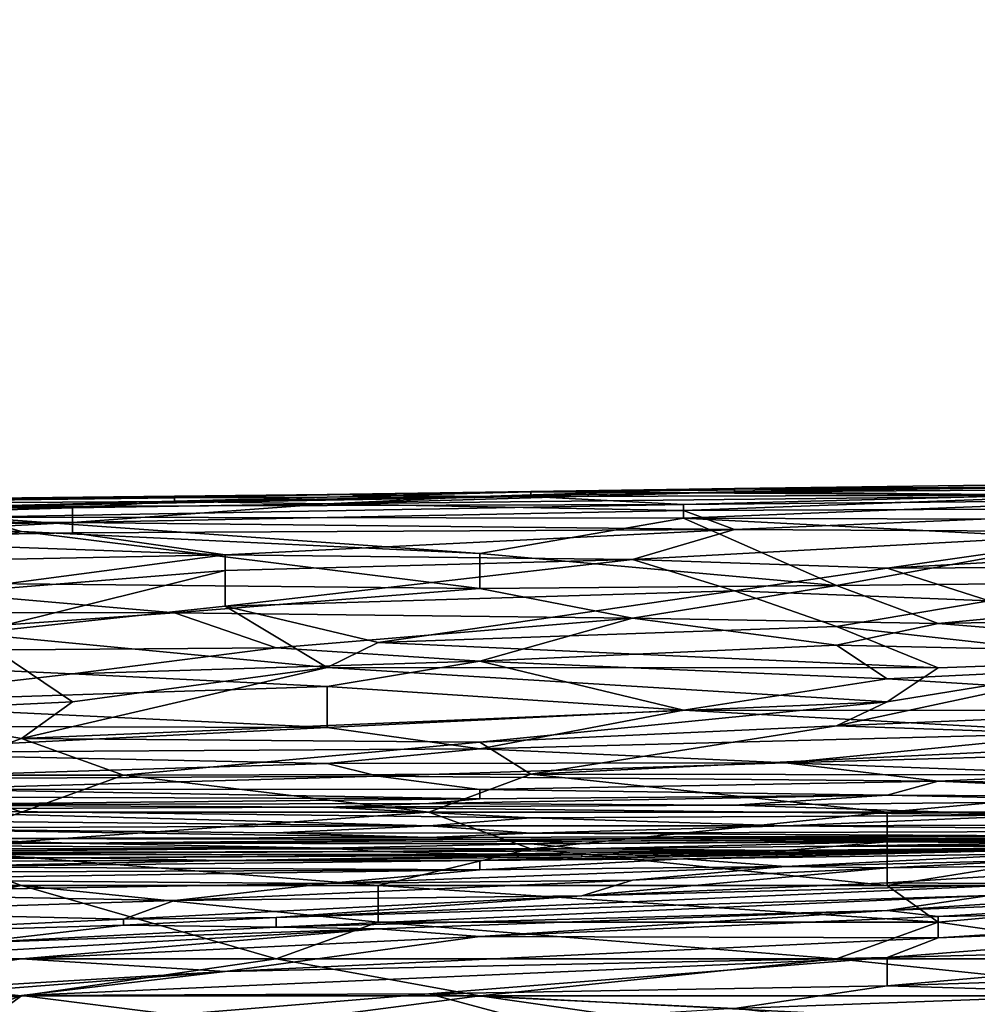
# Model space of a CAD drawing. Extents: x -160 to 10, y -10 to 160.
# Tile 296 of 450: x -0.1391 to -0.1079, y 0.2482 to 0.2802. Entities that reach past the tile are written whole.
import ezdxf

# ---------------------------------------------------------------- set-up
doc = ezdxf.new("R2010")
doc.units = 0
doc.styles.get("Standard").update_dxf_attribs({"font": 'ARIAL.TTF'})
doc.dimstyles.new('EZ_METRIC', dxfattribs={"dimtxt": 8, "dimasz": 5, "dimexe": 1.25, "dimexo": 5, "dimtad": 1, "dimdec": 0, "dimcen": 2.5, "dimazin": 3, "dimtfac": 1, "dimtmove": 0, "dimatfit": 3})

# ---------------------------------------------------------------- blocks, each defined once
blk = doc.blocks.new('_CLOSEDFILLED')
at = {"color": 0, "linetype": 'BYBLOCK'}
blk.add_solid([(-1, 0.164399), (0, 0), (-1, -0.164399)], dxfattribs=at)
blk = doc.blocks.new('*D1')
for p, q in [((-5.3, 150.265798), (-10.3, 150.265798)), ((-0.3, 5.265798), (-0.3, 150.265798)), ((-0.3, 150.265798), (0.3, 150.265798)), ((0.3, 5.265798), (0.3, 150.265798)), ((5.3, 150.265798), (10.3, 150.265798))]:
    blk.add_line(p, q)
at = {"layer": 'Defpoints'}
for p in [(-0.3, 150.265798), (-0.3, 0.265798), (0.3, 0.265798)]:
    blk.add_point(p, dxfattribs=at)
at = {"xscale": 5, "yscale": 5}
blk.add_blockref('_CLOSEDFILLED', (-0.3, 150.265798), dxfattribs=at)
at = {"xscale": 5, "yscale": 5, "rotation": 180}
blk.add_blockref('_CLOSEDFILLED', (0.3, 150.265798), dxfattribs=at)
at = {"insert": (0, 154.890798), "char_height": 8, "attachment_point": 5}
blk.add_mtext('1', dxfattribs=at)

msp = doc.modelspace()

# ---------------------------------------------------------------- linework, layer by layer
for points in [[(-0.115821, 0.264839, 1.147642), (-0.094304, 0.265209, 1.146081), (-0.094304, 0.265233, 1.14452)], [(-0.115821, 0.264949, 1.14452), (-0.115821, 0.264839, 1.147642), (-0.094304, 0.265233, 1.14452)], [(-0.115821, 0.264949, 1.14452), (-0.094304, 0.265233, 1.14452), (-0.104235, 0.26501, 1.141397)], [(-0.115821, 0.264839, 1.147642), (-0.094304, 0.265159, 1.147642), (-0.094304, 0.265209, 1.146081)], [(-0.115821, 0.264839, 1.147642), (-0.086027, 0.265031, 1.150764), (-0.094304, 0.265159, 1.147642)], [(-0.104235, 0.264721, 1.150764), (-0.086027, 0.265031, 1.150764), (-0.115821, 0.264839, 1.147642)], [(-0.153891, 0.264487, 1.14452), (-0.134029, 0.264643, 1.146081), (-0.129063, 0.264753, 1.14452)], [(-0.153891, 0.264487, 1.14452), (-0.129063, 0.264753, 1.14452), (-0.14065, 0.264574, 1.141397)], [(-0.14065, 0.264368, 1.138275), (-0.122442, 0.264845, 1.142958), (-0.122442, 0.26469, 1.139836)], [(-0.14065, 0.264574, 1.141397), (-0.129063, 0.264753, 1.14452), (-0.122442, 0.264845, 1.142958)], [(-0.14065, 0.264574, 1.141397), (-0.122442, 0.264845, 1.142958), (-0.14065, 0.264368, 1.138275)], [(-0.134029, 0.264643, 1.146081), (-0.124098, 0.264692, 1.147642), (-0.129063, 0.264753, 1.14452)], [(-0.129063, 0.264753, 1.14452), (-0.124098, 0.264692, 1.147642), (-0.115821, 0.264949, 1.14452)], [(-0.129063, 0.264753, 1.14452), (-0.115821, 0.264949, 1.14452), (-0.122442, 0.264845, 1.142958)], [(-0.129063, 0.264449, 1.149203), (-0.104235, 0.264721, 1.150764), (-0.115821, 0.264839, 1.147642)], [(-0.124098, 0.264692, 1.147642), (-0.129063, 0.264449, 1.149203), (-0.115821, 0.264839, 1.147642)], [(-0.129063, 0.264449, 1.149203), (-0.117477, 0.264233, 1.152326), (-0.104235, 0.264721, 1.150764)], [(-0.124098, 0.264692, 1.147642), (-0.115821, 0.264839, 1.147642), (-0.115821, 0.264949, 1.14452)], [(-0.122442, 0.264845, 1.142958), (-0.115821, 0.264949, 1.14452), (-0.104235, 0.26501, 1.141397)], [(-0.10589, 0.264737, 1.138275), (-0.122442, 0.264845, 1.142958), (-0.104235, 0.26501, 1.141397)], [(-0.122442, 0.26469, 1.139836), (-0.122442, 0.264845, 1.142958), (-0.10589, 0.264737, 1.138275)], [(-0.117477, 0.264425, 1.136713), (-0.122442, 0.26469, 1.139836), (-0.10589, 0.264737, 1.138275)], [(-0.117477, 0.264425, 1.136713), (-0.10589, 0.264737, 1.138275), (-0.10258, 0.264572, 1.136713)], [(-0.117477, 0.264233, 1.152326), (-0.099269, 0.264311, 1.153887), (-0.104235, 0.264721, 1.150764)], [(-0.160512, 0.264225, 1.147642), (-0.137339, 0.264317, 1.149203), (-0.152236, 0.264418, 1.146081)], [(-0.152236, 0.264418, 1.146081), (-0.134029, 0.264643, 1.146081), (-0.153891, 0.264487, 1.14452)], [(-0.152236, 0.264418, 1.146081), (-0.134029, 0.264528, 1.147642), (-0.134029, 0.264643, 1.146081)], [(-0.152236, 0.264418, 1.146081), (-0.137339, 0.264317, 1.149203), (-0.134029, 0.264528, 1.147642)], [(-0.14065, 0.264368, 1.138275), (-0.122442, 0.26469, 1.139836), (-0.117477, 0.264425, 1.136713)], [(-0.14065, 0.264017, 1.135152), (-0.117477, 0.264425, 1.136713), (-0.117477, 0.263988, 1.133659)], [(-0.14065, 0.264368, 1.138275), (-0.117477, 0.264425, 1.136713), (-0.14065, 0.264017, 1.135152)], [(-0.137339, 0.264317, 1.149203), (-0.129063, 0.264449, 1.149203), (-0.134029, 0.264528, 1.147642)], [(-0.137339, 0.263845, 1.152326), (-0.117477, 0.264233, 1.152326), (-0.129063, 0.264449, 1.149203)], [(-0.137339, 0.264317, 1.149203), (-0.137339, 0.263845, 1.152326), (-0.129063, 0.264449, 1.149203)], [(-0.134029, 0.264528, 1.147642), (-0.129063, 0.264449, 1.149203), (-0.124098, 0.264692, 1.147642)], [(-0.134029, 0.264528, 1.147642), (-0.124098, 0.264692, 1.147642), (-0.134029, 0.264643, 1.146081)], [(-0.117477, 0.263988, 1.133659), (-0.117477, 0.264425, 1.136713), (-0.10258, 0.264572, 1.136713)], [(-0.10258, 0.264572, 1.136713), (-0.097614, 0.263923, 1.13203), (-0.117477, 0.263988, 1.133659)], [(-0.160512, 0.264225, 1.147642), (-0.150581, 0.26392, 1.150764), (-0.137339, 0.264317, 1.149203)], [(-0.137339, 0.264317, 1.149203), (-0.150581, 0.26392, 1.150764), (-0.137339, 0.263845, 1.152326)], [(-0.117477, 0.264233, 1.152326), (-0.137339, 0.263845, 1.152326), (-0.115821, 0.263619, 1.155448)], [(-0.115821, 0.263619, 1.155448), (-0.099269, 0.264311, 1.153887), (-0.117477, 0.264233, 1.152326)], [(-0.10258, 0.26354, 1.157009), (-0.099269, 0.264311, 1.153887), (-0.115821, 0.263619, 1.155448)], [(-0.153891, 0.263011, 1.128907), (-0.152236, 0.263753, 1.133591), (-0.138995, 0.263557, 1.13203)], [(-0.152236, 0.263753, 1.133591), (-0.14065, 0.264017, 1.135152), (-0.138995, 0.263557, 1.13203)], [(-0.150581, 0.263635, 1.152326), (-0.137339, 0.263845, 1.152326), (-0.150581, 0.26392, 1.150764)], [(-0.150581, 0.263635, 1.152326), (-0.147271, 0.26333, 1.153887), (-0.137339, 0.263845, 1.152326)], [(-0.147271, 0.26333, 1.153887), (-0.137339, 0.263513, 1.153887), (-0.137339, 0.263845, 1.152326)], [(-0.124098, 0.262833, 1.127346), (-0.14065, 0.264017, 1.135152), (-0.117477, 0.263988, 1.133659)], [(-0.138995, 0.263557, 1.13203), (-0.14065, 0.264017, 1.135152), (-0.124098, 0.262833, 1.127346)], [(-0.137339, 0.263845, 1.152326), (-0.137339, 0.263513, 1.153887), (-0.115821, 0.263619, 1.155448)], [(-0.124098, 0.262833, 1.127346), (-0.117477, 0.263988, 1.133659), (-0.112511, 0.261795, 1.121101)], [(-0.117477, 0.263988, 1.133659), (-0.097614, 0.263923, 1.13203), (-0.104235, 0.263303, 1.128907)], [(-0.112511, 0.261795, 1.121101), (-0.117477, 0.263988, 1.133659), (-0.104235, 0.263303, 1.128907)], [(-0.138995, 0.263557, 1.13203), (-0.145615, 0.261917, 1.122662), (-0.153891, 0.263011, 1.128907)], [(-0.147271, 0.26333, 1.153887), (-0.132374, 0.262794, 1.156968), (-0.137339, 0.263513, 1.153887)], [(-0.145615, 0.261917, 1.122662), (-0.138995, 0.263557, 1.13203), (-0.124098, 0.261696, 1.121101)], [(-0.138995, 0.263557, 1.13203), (-0.124098, 0.262833, 1.127346), (-0.124098, 0.261696, 1.121101)], [(-0.137339, 0.263513, 1.153887), (-0.132374, 0.262794, 1.156968), (-0.115821, 0.263619, 1.155448)], [(-0.132374, 0.262794, 1.156968), (-0.119132, 0.262643, 1.158571), (-0.115821, 0.263619, 1.155448)], [(-0.119132, 0.262643, 1.158571), (-0.10258, 0.26354, 1.157009), (-0.115821, 0.263619, 1.155448)], [(-0.119132, 0.262643, 1.158571), (-0.110856, 0.262363, 1.160132), (-0.10258, 0.26354, 1.157009)], [(-0.10258, 0.26354, 1.157009), (-0.110856, 0.262363, 1.160132), (-0.092648, 0.263384, 1.158571)], [(-0.132374, 0.262794, 1.156968), (-0.147271, 0.26333, 1.153887), (-0.152236, 0.262393, 1.157009)], [(-0.112511, 0.261795, 1.121101), (-0.104235, 0.263303, 1.128907), (-0.094304, 0.261978, 1.121101)], [(-0.092648, 0.263384, 1.158571), (-0.110856, 0.262363, 1.160132), (-0.090993, 0.262456, 1.161693)], [(-0.152236, 0.262393, 1.157009), (-0.142305, 0.261486, 1.160132), (-0.132374, 0.262794, 1.156968)], [(-0.132374, 0.262794, 1.156968), (-0.142305, 0.261486, 1.160132), (-0.132374, 0.262281, 1.158571)], [(-0.119132, 0.262643, 1.158571), (-0.132374, 0.262794, 1.156968), (-0.132374, 0.262281, 1.158571)], [(-0.124098, 0.262833, 1.127346), (-0.112511, 0.261795, 1.121101), (-0.124098, 0.261696, 1.121101)], [(-0.132374, 0.262281, 1.158571), (-0.132374, 0.261125, 1.161693), (-0.119132, 0.262643, 1.158571)], [(-0.115821, 0.261624, 1.161693), (-0.119132, 0.262643, 1.158571), (-0.132374, 0.261125, 1.161693)], [(-0.119132, 0.262643, 1.158571), (-0.115821, 0.261624, 1.161693), (-0.110856, 0.262363, 1.160132)], [(-0.107545, 0.261297, 1.163254), (-0.090993, 0.262456, 1.161693), (-0.110856, 0.262363, 1.160132)], [(-0.132374, 0.262281, 1.158571), (-0.142305, 0.261486, 1.160132), (-0.14065, 0.260238, 1.163254)], [(-0.132374, 0.261125, 1.161693), (-0.132374, 0.262281, 1.158571), (-0.14065, 0.260238, 1.163254)], [(-0.110856, 0.262363, 1.160132), (-0.115821, 0.261624, 1.161693), (-0.107545, 0.261297, 1.163254)], [(-0.150581, 0.260919, 1.116418), (-0.145615, 0.261917, 1.122662), (-0.134029, 0.260905, 1.116418)], [(-0.145615, 0.261917, 1.122662), (-0.124098, 0.261696, 1.121101), (-0.134029, 0.260905, 1.116418)], [(-0.094304, 0.261978, 1.121101), (-0.109201, 0.260563, 1.113295), (-0.112511, 0.261795, 1.121101)], [(-0.109201, 0.260563, 1.113295), (-0.094304, 0.261978, 1.121101), (-0.087683, 0.260991, 1.114856)], [(-0.124098, 0.261696, 1.121101), (-0.119132, 0.260735, 1.114856), (-0.134029, 0.260905, 1.116418)], [(-0.132374, 0.261125, 1.161693), (-0.127408, 0.25994, 1.164815), (-0.115821, 0.261624, 1.161693)], [(-0.127408, 0.25994, 1.164815), (-0.112511, 0.260467, 1.164815), (-0.115821, 0.261624, 1.161693)], [(-0.124098, 0.261696, 1.121101), (-0.112511, 0.261795, 1.121101), (-0.119132, 0.260735, 1.114856)], [(-0.119132, 0.260735, 1.114856), (-0.112511, 0.261795, 1.121101), (-0.109201, 0.260563, 1.113295)], [(-0.115821, 0.261624, 1.161693), (-0.112511, 0.260467, 1.164815), (-0.107545, 0.261297, 1.163254)], [(-0.112511, 0.260467, 1.164815), (-0.10258, 0.259354, 1.167938), (-0.107545, 0.261297, 1.163254)], [(-0.150581, 0.260919, 1.116418), (-0.134029, 0.260905, 1.116418), (-0.152236, 0.259605, 1.10705)], [(-0.152236, 0.259605, 1.10705), (-0.134029, 0.260905, 1.116418), (-0.130718, 0.259771, 1.108611)], [(-0.14065, 0.260238, 1.163254), (-0.129063, 0.259127, 1.166377), (-0.132374, 0.261125, 1.161693)], [(-0.134029, 0.260905, 1.116418), (-0.119132, 0.260735, 1.114856), (-0.130718, 0.259771, 1.108611)], [(-0.132374, 0.261125, 1.161693), (-0.129063, 0.259127, 1.166377), (-0.127408, 0.25994, 1.164815)], [(-0.087683, 0.260991, 1.114856), (-0.095959, 0.259486, 1.105489), (-0.109201, 0.260563, 1.113295)], [(-0.130718, 0.259771, 1.108611), (-0.119132, 0.260735, 1.114856), (-0.124098, 0.259343, 1.105489)], [(-0.124098, 0.259343, 1.105489), (-0.119132, 0.260735, 1.114856), (-0.112511, 0.259862, 1.108611)], [(-0.109201, 0.260563, 1.113295), (-0.112511, 0.259862, 1.108611), (-0.119132, 0.260735, 1.114856)], [(-0.112511, 0.259862, 1.108611), (-0.109201, 0.260563, 1.113295), (-0.095959, 0.259486, 1.105489)], [(-0.137339, 0.258017, 1.167897), (-0.14065, 0.260238, 1.163254), (-0.14396, 0.257704, 1.167938)], [(-0.14065, 0.260238, 1.163254), (-0.137339, 0.258017, 1.167897), (-0.129063, 0.259127, 1.166377)], [(-0.127408, 0.25994, 1.164815), (-0.109201, 0.259122, 1.167938), (-0.112511, 0.260467, 1.164815)], [(-0.10258, 0.259354, 1.167938), (-0.112511, 0.260467, 1.164815), (-0.109201, 0.259122, 1.167938)], [(-0.109201, 0.259122, 1.167938), (-0.127408, 0.25994, 1.164815), (-0.129063, 0.259127, 1.166377)], [(-0.152236, 0.259605, 1.10705), (-0.130718, 0.259771, 1.108611), (-0.137339, 0.258929, 1.102367)], [(-0.152236, 0.259605, 1.10705), (-0.137339, 0.258929, 1.102367), (-0.145615, 0.257977, 1.094561)], [(-0.124098, 0.259343, 1.105489), (-0.137339, 0.258929, 1.102367), (-0.130718, 0.259771, 1.108611)], [(-0.124098, 0.259343, 1.105489), (-0.112511, 0.259862, 1.108611), (-0.110856, 0.258764, 1.100805)], [(-0.112511, 0.259862, 1.108611), (-0.095959, 0.259486, 1.105489), (-0.110856, 0.258764, 1.100805)], [(-0.137339, 0.258929, 1.102367), (-0.124098, 0.259343, 1.105489), (-0.129063, 0.258518, 1.099244)], [(-0.129063, 0.258518, 1.099244), (-0.124098, 0.259343, 1.105489), (-0.117477, 0.257745, 1.092999)], [(-0.124098, 0.259343, 1.105489), (-0.110856, 0.258764, 1.100805), (-0.117477, 0.257745, 1.092999)], [(-0.112511, 0.257233, 1.17106), (-0.092648, 0.258063, 1.17106), (-0.10258, 0.259354, 1.167938)], [(-0.10258, 0.259354, 1.167938), (-0.110856, 0.258017, 1.16984), (-0.112511, 0.257233, 1.17106)], [(-0.110856, 0.258764, 1.100805), (-0.095959, 0.259486, 1.105489), (-0.094304, 0.257738, 1.092999)], [(-0.10258, 0.259354, 1.167938), (-0.109201, 0.259122, 1.167938), (-0.110856, 0.258017, 1.16984)], [(-0.137339, 0.258017, 1.167897), (-0.138995, 0.256823, 1.169723), (-0.129063, 0.259127, 1.166377)], [(-0.110856, 0.258017, 1.16984), (-0.129063, 0.259127, 1.166377), (-0.138995, 0.256823, 1.169723)], [(-0.129063, 0.259127, 1.166377), (-0.110856, 0.258017, 1.16984), (-0.109201, 0.259122, 1.167938)], [(-0.145615, 0.257977, 1.094561), (-0.137339, 0.258929, 1.102367), (-0.129063, 0.258518, 1.099244)], [(-0.117477, 0.257745, 1.092999), (-0.110856, 0.258764, 1.100805), (-0.094304, 0.257738, 1.092999)], [(-0.145615, 0.257977, 1.094561), (-0.129063, 0.258518, 1.099244), (-0.129063, 0.257178, 1.088316)], [(-0.129063, 0.258518, 1.099244), (-0.117477, 0.257745, 1.092999), (-0.129063, 0.257178, 1.088316)], [(-0.148926, 0.257236, 1.088316), (-0.145615, 0.257977, 1.094561), (-0.129063, 0.257178, 1.088316)], [(-0.14396, 0.257704, 1.167938), (-0.138995, 0.256823, 1.169723), (-0.137339, 0.258017, 1.167897)], [(-0.138995, 0.256823, 1.169723), (-0.124098, 0.256702, 1.17106), (-0.110856, 0.258017, 1.16984)], [(-0.110856, 0.258017, 1.16984), (-0.124098, 0.256702, 1.17106), (-0.112511, 0.257233, 1.17106)], [(-0.112511, 0.257233, 1.17106), (-0.099269, 0.25678, 1.172621), (-0.092648, 0.258063, 1.17106)], [(-0.142305, 0.255628, 1.171225), (-0.138995, 0.256823, 1.169723), (-0.14396, 0.257704, 1.167938)], [(-0.129063, 0.257178, 1.088316), (-0.117477, 0.257745, 1.092999), (-0.124098, 0.25649, 1.082071)], [(-0.124098, 0.25649, 1.082071), (-0.117477, 0.257745, 1.092999), (-0.104235, 0.257006, 1.086754)], [(-0.117477, 0.257745, 1.092999), (-0.094304, 0.257738, 1.092999), (-0.104235, 0.257006, 1.086754)], [(-0.145615, 0.256359, 1.08051), (-0.148926, 0.257236, 1.088316), (-0.129063, 0.257178, 1.088316)], [(-0.145615, 0.256359, 1.08051), (-0.129063, 0.257178, 1.088316), (-0.124098, 0.25649, 1.082071)], [(-0.112511, 0.257233, 1.17106), (-0.124098, 0.256702, 1.17106), (-0.122442, 0.255664, 1.172621)], [(-0.099269, 0.25678, 1.172621), (-0.112511, 0.257233, 1.17106), (-0.122442, 0.255664, 1.172621)], [(-0.135684, 0.255628, 1.171712), (-0.138995, 0.256823, 1.169723), (-0.142305, 0.255628, 1.171225)], [(-0.124098, 0.256702, 1.17106), (-0.138995, 0.256823, 1.169723), (-0.135684, 0.255628, 1.171712)], [(-0.135684, 0.255628, 1.171712), (-0.122442, 0.255664, 1.172621), (-0.124098, 0.256702, 1.17106)], [(-0.124098, 0.25649, 1.082071), (-0.104235, 0.257006, 1.086754), (-0.114166, 0.25603, 1.077387)], [(-0.122442, 0.255664, 1.172621), (-0.097614, 0.255628, 1.17425), (-0.099269, 0.25678, 1.172621)], [(-0.114166, 0.25603, 1.077387), (-0.104235, 0.257006, 1.086754), (-0.10258, 0.256356, 1.08051)], [(-0.145615, 0.256359, 1.08051), (-0.124098, 0.25649, 1.082071), (-0.129063, 0.256007, 1.077387)], [(-0.129063, 0.256007, 1.077387), (-0.124098, 0.25649, 1.082071), (-0.114166, 0.25603, 1.077387)], [(-0.145615, 0.255497, 1.071142), (-0.145615, 0.256359, 1.08051), (-0.129063, 0.256007, 1.077387)], [(-0.114166, 0.25603, 1.077387), (-0.10258, 0.256356, 1.08051), (-0.104235, 0.255664, 1.072703)], [(-0.145615, 0.255497, 1.071142), (-0.129063, 0.256007, 1.077387), (-0.127408, 0.255597, 1.072703)], [(-0.129063, 0.256007, 1.077387), (-0.114166, 0.25603, 1.077387), (-0.127408, 0.255597, 1.072703)], [(-0.127408, 0.255597, 1.072703), (-0.114166, 0.25603, 1.077387), (-0.109201, 0.255433, 1.069581)], [(-0.114166, 0.25603, 1.077387), (-0.104235, 0.255664, 1.072703), (-0.109201, 0.255433, 1.069581)], [(-0.145615, 0.255497, 1.071142), (-0.127408, 0.255597, 1.072703), (-0.142305, 0.255172, 1.066459)], [(-0.138995, 0.254434, 1.172912), (-0.135684, 0.255628, 1.171712), (-0.142305, 0.255628, 1.171225)], [(-0.142305, 0.255628, 1.171225), (-0.142305, 0.25324, 1.173882), (-0.138995, 0.254434, 1.172912)], [(-0.142305, 0.255172, 1.066459), (-0.127408, 0.255597, 1.072703), (-0.124098, 0.255168, 1.066459)], [(-0.125753, 0.254434, 1.173821), (-0.135684, 0.255628, 1.171712), (-0.138995, 0.254434, 1.172912)], [(-0.122442, 0.255664, 1.172621), (-0.135684, 0.255628, 1.171712), (-0.125753, 0.254434, 1.173821)], [(-0.124098, 0.255168, 1.066459), (-0.127408, 0.255597, 1.072703), (-0.109201, 0.255433, 1.069581)], [(-0.110856, 0.254434, 1.174726), (-0.122442, 0.255664, 1.172621), (-0.125753, 0.254434, 1.173821)], [(-0.110856, 0.254982, 1.061775), (-0.124098, 0.255168, 1.066459), (-0.109201, 0.255433, 1.069581)], [(-0.110856, 0.254434, 1.174726), (-0.097614, 0.255628, 1.17425), (-0.122442, 0.255664, 1.172621)], [(-0.110856, 0.254434, 1.174726), (-0.095959, 0.254434, 1.175623), (-0.097614, 0.255628, 1.17425)], [(-0.110856, 0.254982, 1.061775), (-0.109201, 0.255433, 1.069581), (-0.097614, 0.254914, 1.058653)], [(-0.109201, 0.255433, 1.069581), (-0.104235, 0.255664, 1.072703), (-0.097614, 0.255261, 1.066459)], [(-0.109201, 0.255433, 1.069581), (-0.097614, 0.255261, 1.066459), (-0.097614, 0.254914, 1.058653)], [(-0.147271, 0.25494, 1.061775), (-0.142305, 0.255172, 1.066459), (-0.124098, 0.254865, 1.060214)], [(-0.124098, 0.254865, 1.060214), (-0.142305, 0.255172, 1.066459), (-0.124098, 0.255168, 1.066459)], [(-0.124098, 0.255168, 1.066459), (-0.110856, 0.254982, 1.061775), (-0.124098, 0.254865, 1.060214)], [(-0.147271, 0.25494, 1.061775), (-0.124098, 0.254865, 1.060214), (-0.14396, 0.254671, 1.053969)], [(-0.14396, 0.254671, 1.053969), (-0.124098, 0.254865, 1.060214), (-0.125753, 0.254714, 1.05553)], [(-0.125753, 0.254714, 1.05553), (-0.110856, 0.254982, 1.061775), (-0.115821, 0.254654, 1.052408)], [(-0.124098, 0.254865, 1.060214), (-0.110856, 0.254982, 1.061775), (-0.125753, 0.254714, 1.05553)], [(-0.115821, 0.254654, 1.052408), (-0.110856, 0.254982, 1.061775), (-0.10258, 0.254796, 1.05553)], [(-0.115821, 0.254654, 1.052408), (-0.10258, 0.254796, 1.05553), (-0.10589, 0.254334, 1.036795)], [(-0.110856, 0.254982, 1.061775), (-0.097614, 0.254914, 1.058653), (-0.10258, 0.254796, 1.05553)], [(-0.153891, 0.254253, 1.035234), (-0.145615, 0.254529, 1.047724), (-0.125753, 0.253982, 1.024306)], [(-0.129063, 0.254588, 1.050846), (-0.145615, 0.254529, 1.047724), (-0.14396, 0.254671, 1.053969)], [(-0.145615, 0.254529, 1.047724), (-0.129063, 0.254588, 1.050846), (-0.122442, 0.254245, 1.035234)], [(-0.145615, 0.254529, 1.047724), (-0.122442, 0.254245, 1.035234), (-0.125753, 0.253982, 1.024306)], [(-0.14396, 0.254671, 1.053969), (-0.125753, 0.254714, 1.05553), (-0.129063, 0.254588, 1.050846)], [(-0.129063, 0.254588, 1.050846), (-0.125753, 0.254714, 1.05553), (-0.115821, 0.254654, 1.052408)], [(-0.129063, 0.254588, 1.050846), (-0.115821, 0.254654, 1.052408), (-0.10589, 0.254334, 1.036795)], [(-0.129063, 0.254588, 1.050846), (-0.10589, 0.254334, 1.036795), (-0.122442, 0.254245, 1.035234)], [(-0.145615, 0.253912, 1.021183), (-0.153891, 0.254253, 1.035234), (-0.125753, 0.253982, 1.024306)], [(-0.142305, 0.25324, 1.173882), (-0.122442, 0.25324, 1.175128), (-0.125753, 0.254434, 1.173821)], [(-0.125753, 0.254434, 1.173821), (-0.138995, 0.254434, 1.172912), (-0.142305, 0.25324, 1.173882)], [(-0.122442, 0.25324, 1.175128), (-0.110856, 0.254434, 1.174726), (-0.125753, 0.254434, 1.173821)], [(-0.125753, 0.253982, 1.024306), (-0.122442, 0.254245, 1.035234), (-0.114166, 0.253985, 1.022745)], [(-0.110856, 0.254434, 1.174726), (-0.122442, 0.25324, 1.175128), (-0.110856, 0.252046, 1.176655)], [(-0.122442, 0.254245, 1.035234), (-0.10589, 0.254334, 1.036795), (-0.114166, 0.253985, 1.022745)], [(-0.114166, 0.253985, 1.022745), (-0.10589, 0.254334, 1.036795), (-0.086027, 0.254067, 1.022745)], [(-0.110856, 0.254434, 1.174726), (-0.110856, 0.252046, 1.176655), (-0.095959, 0.254434, 1.175623)], [(-0.110856, 0.252046, 1.176655), (-0.095959, 0.252046, 1.177424), (-0.095959, 0.254434, 1.175623)], [(-0.145615, 0.253912, 1.021183), (-0.125753, 0.253982, 1.024306), (-0.130718, 0.253756, 1.013377)], [(-0.145615, 0.253912, 1.021183), (-0.130718, 0.253756, 1.013377), (-0.125753, 0.253607, 1.002449)], [(-0.142305, 0.253573, 0.999326), (-0.145615, 0.253912, 1.021183), (-0.125753, 0.253607, 1.002449)], [(-0.130718, 0.253756, 1.013377), (-0.125753, 0.253982, 1.024306), (-0.122442, 0.253743, 1.011816)], [(-0.122442, 0.253743, 1.011816), (-0.125753, 0.253982, 1.024306), (-0.114166, 0.253985, 1.022745)], [(-0.122442, 0.253743, 1.011816), (-0.114166, 0.253985, 1.022745), (-0.097614, 0.253817, 1.010255)], [(-0.122442, 0.253743, 1.011816), (-0.097614, 0.253817, 1.010255), (-0.10589, 0.253663, 0.999326)], [(-0.114166, 0.253985, 1.022745), (-0.086027, 0.254067, 1.022745), (-0.097614, 0.253817, 1.010255)], [(-0.147271, 0.253479, 0.985275), (-0.142305, 0.253573, 0.999326), (-0.137339, 0.253417, 0.975908)], [(-0.142305, 0.253573, 0.999326), (-0.125753, 0.253607, 1.002449), (-0.124098, 0.253539, 0.994643)], [(-0.142305, 0.253573, 0.999326), (-0.124098, 0.253539, 0.994643), (-0.137339, 0.253417, 0.975908)], [(-0.137339, 0.253417, 0.975908), (-0.124098, 0.253539, 0.994643), (-0.120787, 0.253483, 0.982153)], [(-0.130718, 0.253756, 1.013377), (-0.122442, 0.253743, 1.011816), (-0.125753, 0.253607, 1.002449)], [(-0.125753, 0.253607, 1.002449), (-0.122442, 0.253743, 1.011816), (-0.10589, 0.253663, 0.999326)], [(-0.125753, 0.253607, 1.002449), (-0.10589, 0.253663, 0.999326), (-0.124098, 0.253539, 0.994643)], [(-0.124098, 0.253539, 0.994643), (-0.10589, 0.253663, 0.999326), (-0.097614, 0.253616, 0.983714)], [(-0.124098, 0.253539, 0.994643), (-0.097614, 0.253616, 0.983714), (-0.120787, 0.253483, 0.982153)], [(-0.122442, 0.2534, 0.966541), (-0.100924, 0.253579, 0.971224), (-0.110856, 0.253466, 0.958735)], [(-0.122442, 0.2534, 0.966541), (-0.120787, 0.253483, 0.982153), (-0.100924, 0.253579, 0.971224)], [(-0.120787, 0.253483, 0.982153), (-0.097614, 0.253616, 0.983714), (-0.100924, 0.253579, 0.971224)], [(-0.110856, 0.253466, 0.958735), (-0.100924, 0.253579, 0.971224), (-0.094304, 0.253547, 0.955612)], [(-0.110856, 0.253466, 0.958735), (-0.094304, 0.253547, 0.955612), (-0.10589, 0.253433, 0.947806)], [(-0.152236, 0.252051, 1.174183), (-0.138995, 0.252046, 1.175036), (-0.142305, 0.25324, 1.173882)], [(-0.145615, 0.253369, 0.971224), (-0.147271, 0.253479, 0.985275), (-0.137339, 0.253417, 0.975908)], [(-0.145615, 0.253369, 0.971224), (-0.129063, 0.253256, 0.95249), (-0.147271, 0.253112, 0.941561)], [(-0.147271, 0.253112, 0.941561), (-0.129063, 0.253256, 0.95249), (-0.127408, 0.253146, 0.938439)], [(-0.145615, 0.253369, 0.971224), (-0.137339, 0.253417, 0.975908), (-0.129063, 0.253256, 0.95249)], [(-0.127408, 0.252046, 1.175723), (-0.122442, 0.25324, 1.175128), (-0.142305, 0.25324, 1.173882)], [(-0.138995, 0.252046, 1.175036), (-0.127408, 0.252046, 1.175723), (-0.142305, 0.25324, 1.173882)], [(-0.137339, 0.253417, 0.975908), (-0.120787, 0.253483, 0.982153), (-0.122442, 0.2534, 0.966541)], [(-0.129063, 0.253256, 0.95249), (-0.137339, 0.253417, 0.975908), (-0.122442, 0.2534, 0.966541)], [(-0.129063, 0.253256, 0.95249), (-0.122442, 0.2534, 0.966541), (-0.120787, 0.253237, 0.943122)], [(-0.127408, 0.253146, 0.938439), (-0.129063, 0.253256, 0.95249), (-0.120787, 0.253237, 0.943122)], [(-0.110856, 0.252046, 1.176655), (-0.122442, 0.25324, 1.175128), (-0.127408, 0.252046, 1.175723)], [(-0.127408, 0.253146, 0.938439), (-0.120787, 0.253237, 0.943122), (-0.114166, 0.253183, 0.924388)], [(-0.127408, 0.253146, 0.938439), (-0.114166, 0.253183, 0.924388), (-0.124098, 0.253068, 0.924388)], [(-0.120787, 0.25298, 0.897847), (-0.10589, 0.253202, 0.885357), (-0.124098, 0.252862, 0.890041)], [(-0.117477, 0.252913, 0.882235), (-0.124098, 0.252862, 0.890041), (-0.10589, 0.253202, 0.885357)], [(-0.120787, 0.253037, 0.911898), (-0.124098, 0.253068, 0.924388), (-0.114166, 0.253183, 0.924388)], [(-0.120787, 0.253237, 0.943122), (-0.122442, 0.2534, 0.966541), (-0.110856, 0.253466, 0.958735)], [(-0.120787, 0.253237, 0.943122), (-0.110856, 0.253466, 0.958735), (-0.112511, 0.253328, 0.943122)], [(-0.114166, 0.253183, 0.924388), (-0.120787, 0.253237, 0.943122), (-0.112511, 0.253328, 0.943122)], [(-0.120787, 0.253037, 0.911898), (-0.114166, 0.253183, 0.924388), (-0.10589, 0.253252, 0.911898)], [(-0.120787, 0.253037, 0.911898), (-0.10589, 0.253252, 0.911898), (-0.109201, 0.253191, 0.90097)], [(-0.120787, 0.25298, 0.897847), (-0.109201, 0.253191, 0.90097), (-0.10589, 0.253202, 0.885357)], [(-0.120787, 0.25298, 0.897847), (-0.120787, 0.253037, 0.911898), (-0.109201, 0.253191, 0.90097)], [(-0.117477, 0.252913, 0.882235), (-0.10589, 0.253202, 0.885357), (-0.10589, 0.253074, 0.868184)], [(-0.112511, 0.253328, 0.943122), (-0.100924, 0.253329, 0.916582), (-0.114166, 0.253183, 0.924388)], [(-0.10589, 0.253252, 0.911898), (-0.114166, 0.253183, 0.924388), (-0.100924, 0.253329, 0.916582)], [(-0.112511, 0.253328, 0.943122), (-0.110856, 0.253466, 0.958735), (-0.10589, 0.253433, 0.947806)], [(-0.112511, 0.253328, 0.943122), (-0.10589, 0.253433, 0.947806), (-0.094304, 0.253441, 0.930633)], [(-0.112511, 0.253328, 0.943122), (-0.094304, 0.253441, 0.930633), (-0.100924, 0.253329, 0.916582)], [(-0.10589, 0.253202, 0.885357), (-0.109201, 0.253191, 0.90097), (-0.095959, 0.253361, 0.88848)], [(-0.109201, 0.253191, 0.90097), (-0.10589, 0.253252, 0.911898), (-0.095959, 0.253361, 0.88848)], [(-0.147271, 0.25303, 0.930633), (-0.137339, 0.252946, 0.918143), (-0.152236, 0.252818, 0.915021)], [(-0.152236, 0.252818, 0.915021), (-0.137339, 0.252946, 0.918143), (-0.132374, 0.252854, 0.90097)], [(-0.147271, 0.25303, 0.930633), (-0.127408, 0.253146, 0.938439), (-0.124098, 0.253068, 0.924388)], [(-0.147271, 0.25303, 0.930633), (-0.147271, 0.253112, 0.941561), (-0.127408, 0.253146, 0.938439)], [(-0.147271, 0.25303, 0.930633), (-0.124098, 0.253068, 0.924388), (-0.137339, 0.252946, 0.918143)], [(-0.142305, 0.252649, 0.893164), (-0.132374, 0.252854, 0.90097), (-0.124098, 0.252862, 0.890041)], [(-0.124098, 0.252552, 0.869745), (-0.142305, 0.252649, 0.893164), (-0.124098, 0.252862, 0.890041)], [(-0.137339, 0.252946, 0.918143), (-0.124098, 0.253068, 0.924388), (-0.120787, 0.253037, 0.911898)], [(-0.137339, 0.252946, 0.918143), (-0.120787, 0.253037, 0.911898), (-0.132374, 0.252854, 0.90097)], [(-0.132374, 0.252854, 0.90097), (-0.120787, 0.253037, 0.911898), (-0.120787, 0.25298, 0.897847)], [(-0.132374, 0.252854, 0.90097), (-0.120787, 0.25298, 0.897847), (-0.124098, 0.252862, 0.890041)], [(-0.124098, 0.252552, 0.869745), (-0.124098, 0.252862, 0.890041), (-0.117477, 0.252913, 0.882235)], [(-0.124098, 0.252552, 0.869745), (-0.117477, 0.252913, 0.882235), (-0.114166, 0.252666, 0.860378)], [(-0.114166, 0.252666, 0.860378), (-0.117477, 0.252913, 0.882235), (-0.10589, 0.253074, 0.868184)], [(-0.114166, 0.252666, 0.860378), (-0.10589, 0.253074, 0.868184), (-0.10589, 0.25287, 0.852572)], [(-0.110856, 0.252622, 0.851011), (-0.114166, 0.252666, 0.860378), (-0.10589, 0.25287, 0.852572)], [(-0.110856, 0.252622, 0.851011), (-0.10589, 0.25287, 0.852572), (-0.100924, 0.25275, 0.833837)], [(-0.152236, 0.252818, 0.915021), (-0.132374, 0.252854, 0.90097), (-0.142305, 0.252649, 0.893164)], [(-0.152236, 0.252432, 0.890041), (-0.142305, 0.252649, 0.893164), (-0.124098, 0.252552, 0.869745)], [(-0.145615, 0.252242, 0.87599), (-0.152236, 0.252432, 0.890041), (-0.124098, 0.252552, 0.869745)], [(-0.145615, 0.252242, 0.87599), (-0.124098, 0.252552, 0.869745), (-0.129063, 0.252112, 0.857256)], [(-0.124098, 0.252552, 0.869745), (-0.114166, 0.252666, 0.860378), (-0.129063, 0.252112, 0.857256)], [(-0.119132, 0.252223, 0.849449), (-0.129063, 0.252112, 0.857256), (-0.114166, 0.252666, 0.860378)], [(-0.119132, 0.252223, 0.849449), (-0.110856, 0.252622, 0.851011), (-0.120787, 0.251706, 0.830715)], [(-0.110856, 0.252622, 0.851011), (-0.110856, 0.252129, 0.827592), (-0.120787, 0.251706, 0.830715)], [(-0.119132, 0.252223, 0.849449), (-0.114166, 0.252666, 0.860378), (-0.110856, 0.252622, 0.851011)], [(-0.10589, 0.252097, 0.813541), (-0.110856, 0.252129, 0.827592), (-0.100924, 0.25275, 0.833837)], [(-0.110856, 0.252129, 0.827592), (-0.110856, 0.252622, 0.851011), (-0.100924, 0.25275, 0.833837)], [(-0.129063, 0.252112, 0.857256), (-0.147271, 0.251805, 0.8635), (-0.145615, 0.252242, 0.87599)], [(-0.134029, 0.251561, 0.844766), (-0.129063, 0.252112, 0.857256), (-0.119132, 0.252223, 0.849449)], [(-0.134029, 0.251561, 0.844766), (-0.119132, 0.252223, 0.849449), (-0.120787, 0.251706, 0.830715)], [(-0.150581, 0.250851, 1.175058), (-0.138995, 0.252046, 1.175036), (-0.152236, 0.252051, 1.174183)], [(-0.138995, 0.252046, 1.175036), (-0.150581, 0.250851, 1.175058), (-0.150581, 0.249657, 1.17572)], [(-0.138995, 0.252046, 1.175036), (-0.150581, 0.249657, 1.17572), (-0.130718, 0.249657, 1.176844)], [(-0.147271, 0.251805, 0.8635), (-0.129063, 0.252112, 0.857256), (-0.134029, 0.251561, 0.844766)], [(-0.127408, 0.252046, 1.175723), (-0.138995, 0.252046, 1.175036), (-0.127408, 0.250851, 1.176439)], [(-0.130718, 0.249657, 1.176844), (-0.127408, 0.250851, 1.176439), (-0.138995, 0.252046, 1.175036)], [(-0.130718, 0.251002, 0.816664), (-0.10589, 0.252097, 0.813541), (-0.107545, 0.25172, 0.802613)], [(-0.130718, 0.251002, 0.816664), (-0.120787, 0.251706, 0.830715), (-0.10589, 0.252097, 0.813541)], [(-0.109201, 0.250851, 1.177417), (-0.110856, 0.252046, 1.176655), (-0.127408, 0.252046, 1.175723)], [(-0.127408, 0.250851, 1.176439), (-0.109201, 0.250851, 1.177417), (-0.127408, 0.252046, 1.175723)], [(-0.10589, 0.252097, 0.813541), (-0.120787, 0.251706, 0.830715), (-0.110856, 0.252129, 0.827592)], [(-0.110856, 0.25123, 0.793246), (-0.107545, 0.25172, 0.802613), (-0.097614, 0.252084, 0.79949)], [(-0.110856, 0.25123, 0.793246), (-0.097614, 0.252084, 0.79949), (-0.097614, 0.251738, 0.790123)], [(-0.095959, 0.252046, 1.177424), (-0.110856, 0.252046, 1.176655), (-0.109201, 0.250851, 1.177417)], [(-0.100924, 0.249657, 1.178335), (-0.095959, 0.252046, 1.177424), (-0.109201, 0.250851, 1.177417)], [(-0.145615, 0.25119, 0.846327), (-0.147271, 0.251805, 0.8635), (-0.134029, 0.251561, 0.844766)], [(-0.135684, 0.250955, 0.82447), (-0.120787, 0.251706, 0.830715), (-0.130718, 0.251002, 0.816664)], [(-0.135684, 0.250955, 0.82447), (-0.134029, 0.251561, 0.844766), (-0.120787, 0.251706, 0.830715)], [(-0.130718, 0.250696, 0.804174), (-0.107545, 0.25172, 0.802613), (-0.110856, 0.25123, 0.793246)], [(-0.130718, 0.251002, 0.816664), (-0.107545, 0.25172, 0.802613), (-0.130718, 0.250696, 0.804174)], [(-0.109201, 0.25104, 0.787001), (-0.110856, 0.25123, 0.793246), (-0.097614, 0.251738, 0.790123)], [(-0.109201, 0.25104, 0.787001), (-0.097614, 0.251738, 0.790123), (-0.094304, 0.251298, 0.779195)], [(-0.145615, 0.25119, 0.846327), (-0.134029, 0.251561, 0.844766), (-0.135684, 0.250955, 0.82447)], [(-0.094304, 0.251298, 0.779195), (-0.109201, 0.25034, 0.776072), (-0.109201, 0.25104, 0.787001)], [(-0.094304, 0.251298, 0.779195), (-0.095959, 0.25087, 0.774511), (-0.109201, 0.25034, 0.776072)], [(-0.147271, 0.250409, 0.822909), (-0.145615, 0.25119, 0.846327), (-0.135684, 0.250955, 0.82447)], [(-0.135684, 0.250955, 0.82447), (-0.135684, 0.250759, 0.815103), (-0.147271, 0.250409, 0.822909)], [(-0.135684, 0.250759, 0.815103), (-0.135684, 0.250955, 0.82447), (-0.130718, 0.251002, 0.816664)], [(-0.135684, 0.250759, 0.815103), (-0.130718, 0.251002, 0.816664), (-0.130718, 0.250696, 0.804174)], [(-0.127408, 0.250639, 0.797929), (-0.130718, 0.250696, 0.804174), (-0.110856, 0.25123, 0.793246)], [(-0.124098, 0.250389, 0.788562), (-0.127408, 0.250639, 0.797929), (-0.110856, 0.25123, 0.793246)], [(-0.124098, 0.250389, 0.788562), (-0.110856, 0.25123, 0.793246), (-0.109201, 0.25104, 0.787001)], [(-0.124098, 0.250389, 0.788562), (-0.109201, 0.25104, 0.787001), (-0.109201, 0.25034, 0.776072)], [(-0.14065, 0.250182, 0.802613), (-0.147271, 0.250409, 0.822909), (-0.135684, 0.250759, 0.815103)], [(-0.147271, 0.249496, 0.794807), (-0.14065, 0.250182, 0.802613), (-0.127408, 0.250639, 0.797929)], [(-0.147271, 0.249496, 0.794807), (-0.127408, 0.250639, 0.797929), (-0.138995, 0.249657, 0.788609)], [(-0.14065, 0.250182, 0.802613), (-0.135684, 0.250759, 0.815103), (-0.130718, 0.250696, 0.804174)], [(-0.14065, 0.250182, 0.802613), (-0.130718, 0.250696, 0.804174), (-0.127408, 0.250639, 0.797929)], [(-0.138995, 0.249657, 0.788609), (-0.127408, 0.250639, 0.797929), (-0.124098, 0.250389, 0.788562)], [(-0.130718, 0.249657, 1.176844), (-0.112511, 0.249657, 1.177788), (-0.127408, 0.250851, 1.176439)], [(-0.109201, 0.250851, 1.177417), (-0.127408, 0.250851, 1.176439), (-0.112511, 0.249657, 1.177788)], [(-0.112511, 0.249657, 1.177788), (-0.100924, 0.249657, 1.178335), (-0.109201, 0.250851, 1.177417)], [(-0.109201, 0.25034, 0.776072), (-0.095959, 0.25087, 0.774511), (-0.110856, 0.249705, 0.769827)], [(-0.110856, 0.249705, 0.769827), (-0.095959, 0.25087, 0.774511), (-0.095959, 0.25009, 0.766705)], [(-0.138995, 0.249657, 0.788609), (-0.124098, 0.250389, 0.788562), (-0.132374, 0.249249, 0.777633)], [(-0.132374, 0.249249, 0.777633), (-0.124098, 0.250389, 0.788562), (-0.109201, 0.25034, 0.776072)], [(-0.132374, 0.249249, 0.777633), (-0.109201, 0.25034, 0.776072), (-0.110856, 0.249705, 0.769827)], [(-0.110856, 0.24878, 0.762021), (-0.095959, 0.25009, 0.766705), (-0.099269, 0.249163, 0.76046)], [(-0.110856, 0.249705, 0.769827), (-0.095959, 0.25009, 0.766705), (-0.110856, 0.24878, 0.762021)], [(-0.138995, 0.248463, 1.176897), (-0.130718, 0.249657, 1.176844), (-0.150581, 0.249657, 1.17572)], [(-0.150581, 0.247269, 1.176635), (-0.138995, 0.248463, 1.176897), (-0.150581, 0.249657, 1.17572)], [(-0.148926, 0.248264, 0.777633), (-0.138995, 0.249657, 0.788609), (-0.132374, 0.249249, 0.777633)], [(-0.147271, 0.249071, 0.787001), (-0.138995, 0.249657, 0.788609), (-0.148926, 0.248264, 0.777633)], [(-0.147271, 0.249071, 0.787001), (-0.147271, 0.249496, 0.794807), (-0.138995, 0.249657, 0.788609)], [(-0.138995, 0.248472, 0.77295), (-0.132374, 0.249249, 0.777633), (-0.110856, 0.249705, 0.769827)], [(-0.138995, 0.248472, 0.77295), (-0.110856, 0.249705, 0.769827), (-0.125753, 0.24852, 0.766705)], [(-0.138995, 0.248463, 1.176897), (-0.124098, 0.248463, 1.177656), (-0.130718, 0.249657, 1.176844)], [(-0.112511, 0.249657, 1.177788), (-0.130718, 0.249657, 1.176844), (-0.124098, 0.248463, 1.177656)], [(-0.125753, 0.24852, 0.766705), (-0.110856, 0.249705, 0.769827), (-0.110856, 0.24878, 0.762021)], [(-0.124098, 0.248463, 1.177656), (-0.100924, 0.248463, 1.178738), (-0.112511, 0.249657, 1.177788)], [(-0.100924, 0.248463, 1.178738), (-0.100924, 0.249657, 1.178335), (-0.112511, 0.249657, 1.177788)], [(-0.148926, 0.248264, 0.777633), (-0.132374, 0.249249, 0.777633), (-0.145615, 0.248216, 0.774511)], [(-0.138995, 0.248472, 0.77295), (-0.145615, 0.248216, 0.774511), (-0.132374, 0.249249, 0.777633)], [(-0.10258, 0.248536, 0.757338), (-0.110856, 0.24878, 0.762021), (-0.099269, 0.249163, 0.76046)], [(-0.115821, 0.248049, 0.758899), (-0.125753, 0.24852, 0.766705), (-0.110856, 0.24878, 0.762021)], [(-0.115821, 0.248049, 0.758899), (-0.110856, 0.24878, 0.762021), (-0.10258, 0.248536, 0.757338)], [(-0.150581, 0.247269, 1.176635), (-0.142305, 0.246074, 1.1774), (-0.138995, 0.248463, 1.176897)], [(-0.138995, 0.248472, 0.77295), (-0.14065, 0.247845, 0.768266), (-0.145615, 0.248216, 0.774511)], [(-0.142305, 0.246074, 1.1774), (-0.115821, 0.247269, 1.178443), (-0.124098, 0.248463, 1.177656)], [(-0.142305, 0.246074, 1.1774), (-0.124098, 0.248463, 1.177656), (-0.138995, 0.248463, 1.176897)], [(-0.14065, 0.247845, 0.768266), (-0.138995, 0.248472, 0.77295), (-0.134029, 0.247836, 0.765144)], [(-0.138995, 0.248472, 0.77295), (-0.125753, 0.24852, 0.766705), (-0.134029, 0.247836, 0.765144)], [(-0.134029, 0.247836, 0.765144), (-0.125753, 0.24852, 0.766705), (-0.122442, 0.24763, 0.758899)], [(-0.122442, 0.24763, 0.758899), (-0.125753, 0.24852, 0.766705), (-0.115821, 0.248049, 0.758899)], [(-0.100924, 0.247269, 1.179032), (-0.100924, 0.248463, 1.178738), (-0.124098, 0.248463, 1.177656)], [(-0.115821, 0.247269, 1.178443), (-0.100924, 0.247269, 1.179032), (-0.124098, 0.248463, 1.177656)], [(-0.115821, 0.248049, 0.758899), (-0.10258, 0.248536, 0.757338), (-0.10589, 0.246895, 0.749532)]]:
    msp.add_3dface(points)

# ---------------------------------------------------------------- dimensions: what is measured, and where the dimension line sits
dim = msp.add_linear_dim(base=(-0.3, 150.265798), p1=(-0.3, 0.265798), p2=(0.3, 0.265798), dimstyle='EZ_METRIC')
dim.commit()
dim.dimension.update_dxf_attribs({"geometry": '*D1', "text_midpoint": (0, 154.890798)})

doc.saveas('drawing.dxf')
